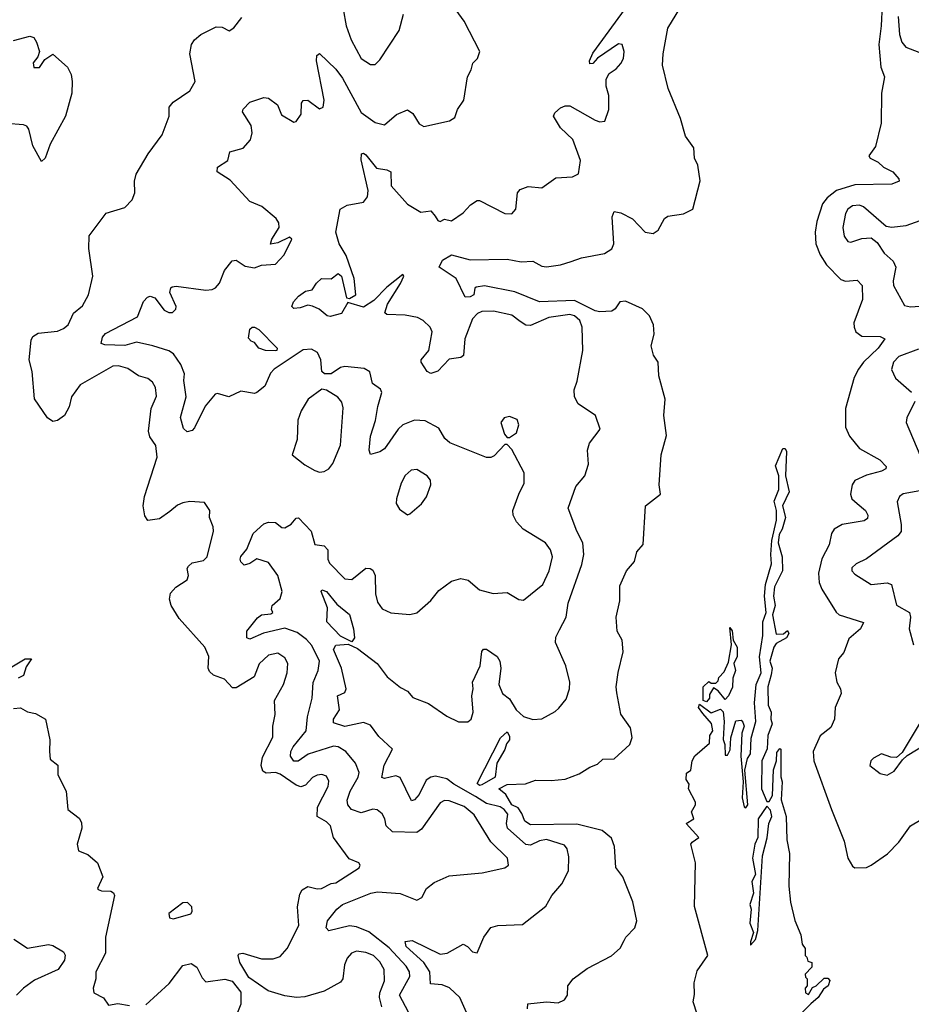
# Model space of a CAD drawing. Extents: x 1468344 to 1613994, y 525695 to 643861.
# Tile 296 of 427: x 1539111 to 1542959, y 610175 to 614422. Entities that reach past the tile are written whole.
import ezdxf

# ---------------------------------------------------------------- set-up
doc = ezdxf.new("R2010")
doc.units = 0

msp = doc.modelspace()

# ---------------------------------------------------------------- linework, layer by layer
at = {"layer": '0CON10XD'}
for points in [[(1541039.2, 610139.2), (1541010.6, 610205), (1540966.6, 610246.6), (1540935, 610258.8), (1540883.5, 610263.5), (1540881.6, 610315), (1540855.2, 610355), (1540778.5, 610425), (1540775, 610446.2), (1540805, 610450.6), (1540925, 610391.4), (1540956, 610395), (1541025, 610434.2), (1541043.8, 610425), (1541065, 610401.2), (1541085, 610397.5), (1541114, 610465), (1541145, 610506.9), (1541175, 610515.5), (1541280.9, 610519.1), (1541382.1, 610597.9), (1541407.1, 610645), (1541450, 610695), (1541480, 610750), (1541481.1, 610811.1), (1541473.6, 610845), (1541462.1, 610862.1), (1541385, 610886.2), (1541355, 610880), (1541315, 610861.4), (1541294.7, 610864.7), (1541216.2, 610935), (1541212, 610955), (1541217.8, 610995), (1541202.2, 611015), (1541185, 611026.2), (1541125, 611041.4), (1541078.4, 611071.6), (1540984, 611124), (1540955, 611147.1), (1540905, 611159.3), (1540885, 611155.2), (1540865, 611141.2), (1540835, 611080.4), (1540815, 611056.5), (1540802.7, 611052.7), (1540753.4, 611153.4), (1540735, 611159.8), (1540685, 611149.6), (1540673.4, 611153.4), (1540683.4, 611206.6), (1540720, 611275), (1540660.8, 611330.8), (1540625, 611378.6), (1540595, 611390.7), (1540515, 611373), (1540465, 611388.8), (1540465.5, 611405), (1540490.9, 611445), (1540483.1, 611505), (1540515, 611520), (1540519.4, 611535), (1540500.6, 611625), (1540465.7, 611705), (1540475, 611724.6), (1540528.3, 611728.3), (1540569.6, 611709.6), (1540654.5, 611645), (1540697, 611587), (1540755, 611541.1), (1540785, 611525.7), (1540807.7, 611497.7), (1540875, 611472.7), (1540955, 611418.5), (1541005, 611393.6), (1541045, 611393.3), (1541058.9, 611405), (1541068.7, 611435), (1541061.8, 611505), (1541068.6, 611535), (1541065.4, 611565), (1541098.4, 611635), (1541105, 611696.7), (1541112.7, 611707.3), (1541125, 611706.5), (1541172, 611675), (1541183.3, 611655), (1541188, 611625), (1541179.5, 611555), (1541195, 611515.6), (1541225, 611492.9), (1541253.1, 611445), (1541285, 611415.7), (1541325, 611403.3), (1541364.2, 611405.8), (1541422.5, 611437.5), (1541437.5, 611452.5), (1541469, 611491), (1541483.2, 611535), (1541484.7, 611565), (1541467.8, 611635), (1541424.1, 611735), (1541425, 611758.8), (1541440.1, 611789.9), (1541468.7, 611845), (1541478, 611905), (1541537.4, 612072.6), (1541546.2, 612115), (1541540.9, 612165), (1541515.5, 612215), (1541478.6, 612315), (1541511.5, 612408.5), (1541550, 612455), (1541566.2, 612505), (1541562, 612565), (1541570, 612595), (1541615.7, 612655), (1541596.7, 612715), (1541521.2, 612765), (1541505.7, 612795.7), (1541504.5, 612825), (1541517.3, 612862.7), (1541542, 612995), (1541537.9, 613095), (1541528.2, 613125), (1541505, 613144.6), (1541485, 613150.5), (1541395, 613137.5), (1541315, 613102.3), (1541295, 613104.5), (1541270.5, 613120.5), (1541235, 613146.7), (1541155.7, 613164.3), (1541105, 613163.1), (1541086.2, 613155), (1541065, 613131.2), (1541032.4, 613045), (1541026.4, 612973.6), (1541015, 612964.4), (1540965, 612957.5), (1540915, 612905.6), (1540885, 612895.6), (1540869.2, 612905), (1540843.1, 612945), (1540843.1, 612955), (1540876.6, 612995), (1540891.1, 613075), (1540882.5, 613095), (1540852, 613125), (1540827.2, 613137.2), (1540775, 613147.7), (1540695, 613150.5), (1540686.8, 613156.8), (1540698.1, 613195), (1540755, 613284.3), (1540768.6, 613315), (1540765, 613323.3), (1540695, 613268.3), (1540639.3, 613210.7), (1540595, 613181.5), (1540527.5, 613202.5), (1540500, 613155), (1540451.7, 613141.7), (1540437.5, 613145), (1540403.6, 613173.6), (1540375, 613186.7), (1540355, 613190), (1540321.7, 613178.3), (1540295, 613176.2), (1540286.2, 613185), (1540293.5, 613205), (1540315, 613230), (1540345, 613250.6), (1540373.3, 613256.7), (1540391.4, 613285), (1540414, 613305), (1540455, 613303.8), (1540485, 613326.9), (1540500, 613315), (1540522.1, 613222.1), (1540535, 613219.1), (1540561.6, 613235), (1540554.1, 613305), (1540519.4, 613405), (1540489.2, 613455), (1540476.1, 613505), (1540494.6, 613605), (1540525, 613621.1), (1540595, 613634.5), (1540612.2, 613657.8), (1540615.7, 613685.7), (1540585, 613817.5), (1540586.1, 613843.9), (1540595, 613846), (1540605, 613839.2), (1540651.6, 613781.6), (1540695, 613774.4), (1540712.5, 613765), (1540714.5, 613705), (1540785, 613626), (1540841.7, 613591.7), (1540885, 613597.5), (1540903.5, 613575), (1540915, 613556.2), (1540925, 613551.2), (1540945, 613561.2), (1540975, 613554), (1541025, 613589.2), (1541056.9, 613623.1), (1541085, 613642), (1541095, 613642.5), (1541205, 613585.6), (1541235, 613584.4), (1541252.2, 613605), (1541260, 613675), (1541270.3, 613689.7), (1541305, 613702.9), (1541365, 613696.2), (1541425, 613740), (1541496.4, 613743.6), (1541523.3, 613756.7), (1541530.7, 613815), (1541497.6, 613905), (1541444.7, 613955), (1541414.1, 614005.9), (1541420.1, 614019.9), (1541445, 614041.8), (1541465, 614050.6), (1541485, 614050), (1541595, 613987.8), (1541615, 613981.4), (1541635.7, 613984.3), (1541654.2, 614035), (1541654.1, 614094.1), (1541642, 614135), (1541642, 614165), (1541655, 614190), (1541685, 614210), (1541705, 614233.3), (1541717.5, 614255), (1541720, 614285), (1541711.2, 614315), (1541695, 614318.1), (1541605, 614255.6), (1541585, 614232.9), (1541571.4, 614231.4), (1541570, 614245), (1541585, 614276.7), (1541764.7, 614525)], [(1540507.7, 614467.7), (1540519.5, 614395), (1540542.2, 614335), (1540585, 614254.2), (1540625, 614229.2), (1540645, 614229.2), (1540665, 614249.2), (1540748.5, 614375), (1540768.2, 614445)], [(1541302.2, 610155), (1541303.3, 610176.7), (1541385, 610185.8), (1541435, 610182), (1541462, 610195), (1541475.8, 610215), (1541476.2, 610255), (1541499.2, 610285), (1541560.6, 610329.4), (1541665, 610384), (1541702.5, 610417.5), (1541719.4, 610450.6), (1541726.2, 610465), (1541765.8, 610504.2), (1541774.3, 610535), (1541757.4, 610617.4), (1541714.2, 610725), (1541684.2, 610765), (1541678, 610855), (1541665, 610891.4), (1541625, 610924.7), (1541515, 610951.9), (1541315, 610949.1), (1541290.9, 610965), (1541278.5, 610998.5), (1541261.9, 611021.9), (1541235, 611035.9), (1541209.6, 611079.6), (1541179.2, 611105), (1541215, 611123.6), (1541293.9, 611126.1), (1541337.6, 611142.4), (1541405, 611139.6), (1541465, 611146.2), (1541525, 611168.8), (1541572.2, 611197.8), (1541605, 611210.2), (1541627.4, 611232.6), (1541675.9, 611234.1), (1541744.2, 611295), (1541754.3, 611325.7), (1541746.9, 611366.9), (1541705, 611426.7), (1541688, 611518), (1541685.4, 611545), (1541693.7, 611606.3), (1541715.6, 611695), (1541711.4, 611745), (1541689.2, 611785), (1541685.6, 611845), (1541701.5, 611915), (1541700.7, 611979.3), (1541729.2, 612045), (1541764.2, 612085), (1541775, 612126.7), (1541801.4, 612158.6), (1541812, 612325), (1541876, 612375), (1541870, 612415), (1541880, 612545), (1541902.3, 612627.7), (1541891.4, 612715), (1541897.1, 612785), (1541869.4, 612885), (1541866.2, 612945), (1541846.2, 612975), (1541836, 613015), (1541849.4, 613065), (1541845.6, 613105.6), (1541828.6, 613145), (1541798.1, 613175), (1541725, 613207.9), (1541701.5, 613205), (1541681.3, 613175), (1541666.9, 613165), (1541615, 613161.2), (1541595, 613165.8), (1541505, 613210.9), (1541353.8, 613205), (1541247.9, 613247.9), (1541116.5, 613273.5), (1541081.2, 613268.8), (1541075.6, 613264.4), (1541071.4, 613235), (1541055, 613225.8), (1541033.3, 613225), (1540994.8, 613304.8), (1540920.8, 613355), (1540935.5, 613384.5), (1540975, 613407.1), (1541055, 613386.7), (1541215, 613388.9), (1541275, 613377.9), (1541325, 613380), (1541365, 613358.8), (1541385, 613355.4), (1541445, 613363.8), (1541491.7, 613378.3), (1541535.4, 613394.6), (1541635, 613413.2), (1541667.1, 613432.9), (1541674.7, 613455), (1541668.3, 613571.7), (1541676.2, 613593.8), (1541705, 613589.2), (1541755, 613563.1), (1541810, 613505), (1541845, 613500), (1541865.8, 613514.2), (1541893.8, 613565), (1541907.5, 613575), (1541975, 613584.2), (1542015.7, 613605), (1542047.1, 613727.1), (1542038, 613795), (1542022.5, 613825), (1542019.7, 613869.7), (1541985, 613920), (1541963.3, 613995), (1541910, 614125), (1541885.5, 614225.5), (1541887.8, 614275), (1541907.8, 614385), (1541960.2, 614469.8)], [(1542832.5, 614485), (1542829.3, 614395), (1542818.1, 614315), (1542827.4, 614217.4), (1542843.6, 614175), (1542829.7, 614105), (1542828.2, 613975), (1542804.5, 613875), (1542775.8, 613835), (1542781.2, 613825), (1542815, 613807.1), (1542838.8, 613785), (1542879.2, 613765), (1542905, 613736), (1542905.7, 613725), (1542875, 613711.9), (1542715, 613708.8), (1542635.5, 613685), (1542596.1, 613653.9), (1542575, 613627.8), (1542551.1, 613551.1)], [(1539160.6, 613039.4), (1539167.8, 613055), (1539190.5, 613069.5), (1539275, 613077.9), (1539300.7, 613089.3), (1539320.6, 613105), (1539343.6, 613156.4), (1539382.6, 613187.4), (1539407.8, 613235), (1539426.7, 613315), (1539410, 613435), (1539410.9, 613489.1), (1539485, 613587.5), (1539565, 613611.2), (1539596, 613645), (1539608.6, 613675), (1539606.7, 613725), (1539614.6, 613755.4), (1539666.1, 613843.9), (1539726, 613925), (1539755.7, 614005), (1539756.7, 614045), (1539774.2, 614065.8), (1539845.4, 614114.6), (1539868.6, 614155), (1539845.7, 614275), (1539852.9, 614315), (1539866, 614335), (1539892.6, 614357.4), (1539958.7, 614391.3), (1539985, 614390), (1540015.7, 614374.3), (1540035, 614386), (1540069.2, 614430.8)], [(1540788.5, 610141.5), (1540750.8, 610215), (1540795.2, 610295), (1540793.3, 610315), (1540779.7, 610339.7), (1540705, 610418.4), (1540617.4, 610487.4), (1540565, 610508.7), (1540535, 610513.3), (1540445, 610492.2), (1540433.3, 610505), (1540439.5, 610535), (1540480, 610585), (1540503.8, 610605), (1540627.1, 610655), (1540655, 610659.6), (1540752.4, 610652.4), (1540825, 610624.2), (1540846, 610635), (1540866.7, 610675), (1540900.3, 610699.7), (1540965, 610729.2), (1541107.3, 610742.7), (1541205, 610764.2), (1541220, 610775), (1541215.7, 610805), (1541145, 610875.7), (1541072.2, 610992.2), (1541028.6, 611028.6), (1540965, 611052.8), (1540945, 611053.8), (1540925, 611043.3), (1540845, 610930.9), (1540825, 610916.5), (1540719.5, 610919.5), (1540693.3, 610945), (1540687.5, 610975), (1540676.1, 610996.1), (1540653.8, 611013.8), (1540635, 611016.2), (1540585, 611001.3), (1540542.9, 611015), (1540526.7, 611035), (1540524.1, 611055), (1540537.1, 611095), (1540571.2, 611155), (1540576.6, 611175), (1540560.3, 611215), (1540519.3, 611265), (1540485, 611285.2), (1540465, 611287.8), (1540356.3, 611253.7), (1540313.7, 611223.7), (1540295, 611224), (1540280, 611245), (1540280.9, 611265), (1540291.1, 611285), (1540347.8, 611355), (1540353, 611415), (1540373.4, 611495), (1540377.2, 611562.8), (1540399.3, 611615), (1540404.7, 611655), (1540371.9, 611721.9), (1540348.9, 611748.9), (1540308.5, 611778.5), (1540255, 611797.2), (1540163.6, 611776.4), (1540105, 611749.2), (1540092, 611755), (1540092.2, 611785), (1540137.4, 611842.6), (1540155, 611854.6), (1540195, 611858.8), (1540203.3, 611865), (1540197.5, 611877.5), (1540201.4, 611895), (1540235.5, 611925), (1540244.4, 611955), (1540225.9, 612025), (1540185, 612081.1), (1540135, 612096.4), (1540105, 612076), (1540079.3, 612069.3), (1540065, 612083.3), (1540062.9, 612095), (1540065, 612106.2), (1540091.4, 612138.6), (1540119.5, 612205), (1540165, 612246.7), (1540185.5, 612254.5), (1540215, 612253.1), (1540242.1, 612232.1), (1540255, 612229.6), (1540283.4, 612246.6), (1540305, 612271.4), (1540315, 612272.9), (1540369.6, 612215), (1540385, 612158.6), (1540425, 612151.8), (1540441.5, 612135), (1540441.6, 612095), (1540447.7, 612077.7), (1540515, 612010.5), (1540545, 612006.9), (1540605, 612056.5), (1540623.3, 612055), (1540635, 612046.9), (1540645.4, 612025), (1540647.3, 611945), (1540655, 611908.8), (1540675, 611880.8), (1540713.1, 611863.1), (1540795, 611856.9), (1540825, 611864), (1540885, 611916.9), (1540920.4, 611959.6), (1540975, 611999.5), (1541015, 612011.5), (1541046.2, 612005), (1541095, 611962), (1541155, 611947.5), (1541215, 611951.2), (1541265, 611921.2), (1541285, 611917.5), (1541368.6, 611985), (1541396, 612045), (1541410, 612105), (1541402.3, 612135), (1541380.5, 612165), (1541284.1, 612224.1), (1541255.4, 612255.4), (1541241.1, 612285), (1541238.9, 612305), (1541265.4, 612374.6), (1541287.6, 612422.4), (1541287.5, 612467.5), (1541235, 612567.5), (1541215, 612590), (1541205, 612590), (1541158.8, 612541.2), (1541145, 612533.8), (1541125, 612533.8), (1540967.3, 612597.3), (1540945.7, 612615.7), (1540919.5, 612659.5), (1540861.7, 612691.7), (1540815, 612693.8), (1540765, 612673.8), (1540745, 612655.5), (1540685, 612571.5), (1540665, 612558.2), (1540625, 612546.7), (1540619.4, 612565), (1540624.6, 612625), (1540646.9, 612693.1), (1540656.4, 612753.6), (1540674.4, 612814.4), (1540667.6, 612827.6), (1540633.3, 612853.3), (1540622.5, 612902.5), (1540597.7, 612917.7), (1540514.5, 612925.5), (1540495, 612921.5), (1540455, 612894.6), (1540426.7, 612895), (1540415.8, 612905), (1540410.8, 612955), (1540396.7, 612986.7), (1540371.2, 613001.2), (1540335, 612998.1), (1540209.1, 612915), (1540193.5, 612896.5), (1540169.2, 612840.8), (1540135, 612813.3), (1540125, 612810), (1540065, 612820), (1540014.5, 612795.5), (1539965, 612809.1), (1539955, 612806.5), (1539912.4, 612755), (1539865, 612661.4), (1539855, 612650.6), (1539834.4, 612644.4), (1539818.5, 612658.5), (1539804.7, 612705.3), (1539830.2, 612795), (1539819.5, 612865), (1539822.9, 612895), (1539806.8, 612935), (1539775, 612980.7), (1539755, 612993.6), (1539685.4, 613015.4), (1539615, 613030.2), (1539565, 613017.2), (1539479.3, 613019.3), (1539463.3, 613025), (1539468, 613052), (1539482, 613068), (1539619.9, 613140.1), (1539645, 613206), (1539663.3, 613225), (1539675, 613229.2), (1539695, 613221.4), (1539735, 613169.4), (1539755, 613158.6), (1539770.8, 613159.2), (1539785, 613173.3), (1539786.9, 613185), (1539759.5, 613245), (1539762.9, 613265), (1539770, 613270), (1539787.1, 613272.9), (1539914.6, 613255.4), (1539941.7, 613258.3), (1539956, 613265), (1539972.9, 613285), (1539995, 613340), (1540028.3, 613381.7), (1540045, 613384.2), (1540085, 613359.2), (1540125, 613351.4), (1540155, 613363.3), (1540215, 613367.5), (1540252.1, 613407.9), (1540286, 613475), (1540275, 613483.8), (1540225, 613460), (1540194.2, 613454.2), (1540199.4, 613475), (1540230.5, 613525), (1540230, 613545), (1540217.7, 613565), (1540156.3, 613616.3), (1540105, 613637.7), (1540019.7, 613729.7), (1539963.1, 613765), (1539965.6, 613785), (1540008.9, 613815), (1540017.9, 613852.1), (1540075, 613868), (1540107, 613903), (1540114, 613934), (1540109.6, 613965), (1540072.9, 614025), (1540075, 614036.2), (1540105, 614066.2), (1540165, 614085.6), (1540185, 614082.9), (1540224, 614055), (1540241.7, 614011.7), (1540295, 613980), (1540305, 613983.3), (1540326.4, 614013.6), (1540328, 614062), (1540335, 614073.3), (1540355, 614074), (1540405, 614038), (1540421.2, 614045), (1540425.4, 614075), (1540391.5, 614245), (1540393.2, 614266.8), (1540405, 614276), (1540475, 614208.5), (1540505, 614168.9), (1540585, 614022), (1540645, 613978.8), (1540685, 613968.1), (1540736.9, 614013.1), (1540785, 614033.1), (1540807.3, 614017.3), (1540835, 613972.9), (1540855, 613961.1), (1540966, 613985), (1540989.7, 614000.3), (1541000, 614035), (1541028.1, 614075), (1541043.3, 614175), (1541060, 614205), (1541066.4, 614233.6), (1541086.7, 614255), (1541097.5, 614285), (1541028.6, 614415), (1540995, 614463.3)], [(1542902.6, 614435), (1542907.4, 614357.4), (1542918.5, 614325), (1542935, 614302.7), (1543055, 614257.2)], [(1539085, 614332), (1539155, 614351.2), (1539172.5, 614345), (1539184.2, 614324.2), (1539197.1, 614285), (1539189.1, 614260.9), (1539168.8, 614235), (1539172.5, 614215), (1539196.2, 614215), (1539219.3, 614250.7), (1539255, 614272.5), (1539317.2, 614217.2), (1539333.3, 614185), (1539337.3, 614155), (1539336.5, 614105), (1539308.5, 614005), (1539243.5, 613885), (1539220.8, 613825), (1539205, 613810), (1539168.3, 613878.3), (1539150.3, 613950.3), (1539142.5, 613962.5), (1539128.3, 613968.3), (1539055, 613974.4)], [(1543015, 613561.2), (1542935, 613533.3), (1542875, 613525.3), (1542850.2, 613530.2), (1542752.2, 613615), (1542735, 613621.8), (1542705, 613619.2), (1542685.3, 613605), (1542674.5, 613585.5), (1542663.2, 613525), (1542668.4, 613488.4), (1542684.2, 613465), (1542697.8, 613462.2), (1542745, 613478.5), (1542785, 613480.8), (1542810.9, 613460.9), (1542842, 613415), (1542880.3, 613380.3), (1542891.4, 613355), (1542880, 613295), (1542882.2, 613275), (1542928.9, 613188.9), (1542955, 613182.9), (1543035, 613188.9)], [(1542551.1, 613551.1), (1542543.2, 613505), (1542546.9, 613455), (1542565, 613408.1), (1542592.1, 613365), (1542655, 613300.5), (1542675, 613294.7), (1542725, 613298.2), (1542746.4, 613275), (1542748.4, 613215), (1542711.3, 613115), (1542711.6, 613095), (1542720, 613075), (1542745, 613056.7), (1542825, 613055.6), (1542843.8, 613045), (1542816, 613005), (1542752.3, 612945), (1542730.5, 612915), (1542712, 612878), (1542675.3, 612745), (1542674.7, 612665), (1542692.3, 612625), (1542735, 612572.9), (1542823.1, 612523.1), (1542850, 612495), (1542848.8, 612485), (1542830, 612475), (1542765, 612457.8), (1542715, 612434.5), (1542703.8, 612415), (1542696.5, 612375), (1542701.5, 612355), (1542724.5, 612335), (1542760.4, 612305), (1542770.8, 612285), (1542769.1, 612270.9), (1542755, 612260.7), (1542660, 612245), (1542625.3, 612225), (1542614.8, 612205), (1542603.8, 612156.2), (1542573, 612097), (1542558, 612035), (1542561.7, 611995), (1542572.1, 611965), (1542635, 611865.8), (1542646.7, 611855), (1542751.7, 611821.7), (1542738.9, 611795), (1542689.2, 611750.8), (1542668, 611692), (1542644.5, 611665), (1542630, 611605), (1542637.5, 611565), (1542653.8, 611535), (1542656.2, 611515), (1542630, 611455), (1542627.1, 611405), (1542611.7, 611368.3), (1542565, 611332.5), (1542535.3, 611265), (1542538, 611225), (1542614.2, 611015), (1542668.4, 610878.4), (1542685.4, 610805.4), (1542705, 610771.2), (1542715, 610764), (1542765, 610765.7), (1542785, 610775.6), (1542855.8, 610824.3), (1542905, 610874.5), (1542954.8, 610945.2), (1543040, 610995)], [(1540215, 612993.3), (1540172.5, 612995), (1540143.8, 613005), (1540125, 613030), (1540110, 613035), (1540098.3, 613048.3), (1540105, 613086.7), (1540114.3, 613095.7), (1540124.2, 613095.8), (1540143.8, 613085), (1540222.5, 613005), (1540221.2, 612995), (1540215, 612993.3)], [(1540674.2, 610164.2), (1540663.8, 610205), (1540665.2, 610225), (1540685, 610276.7), (1540683.8, 610325), (1540665, 610357.8), (1540637.8, 610385), (1540605, 610397.9), (1540565, 610404.3), (1540543.8, 610395), (1540525, 610373.3), (1540513.3, 610345), (1540505.7, 610284.3), (1540495, 610271.2), (1540425, 610231.2), (1540342.3, 610207.7), (1540305.6, 610204.4), (1540255, 610212), (1540183.1, 610233.1), (1540100.2, 610290.2), (1540061.4, 610355), (1540054.2, 610385.8), (1540056.7, 610393.3), (1540074, 610396), (1540155, 610371.8), (1540205, 610370.5), (1540235, 610380.8), (1540265, 610415.5), (1540316.1, 610515), (1540309.4, 610595), (1540320.2, 610649.8), (1540330.6, 610669.4), (1540355, 610683.4), (1540395, 610673.5), (1540413.3, 610675), (1540455, 610695.5), (1540475, 610698.9), (1540575.8, 610764.2), (1540581.2, 610775), (1540575, 610785.8), (1540533, 610803), (1540465, 610894), (1540452.7, 610945), (1540435, 610962.1), (1540394.6, 610985), (1540396.4, 611025), (1540442.7, 611115), (1540445, 611137.5), (1540435, 611159.4), (1540415, 611166.2), (1540395, 611162.9), (1540375, 611152.7), (1540345, 611119.6), (1540325, 611113.3), (1540305, 611120.7), (1540235, 611168.2), (1540214.8, 611175.2), (1540175, 611171.6), (1540161.1, 611181.1), (1540153.8, 611205), (1540158.6, 611241.4), (1540203.4, 611326.6), (1540204, 611375), (1540213.2, 611425), (1540211.5, 611485), (1540250, 611555), (1540266.1, 611605), (1540268.2, 611645), (1540255, 611669.1), (1540225, 611688.9), (1540185, 611681.2), (1540145, 611643.1), (1540122.9, 611587.1), (1540045, 611539.6), (1540029.3, 611539.3), (1539995, 611576.9), (1539948.1, 611595), (1539930.5, 611610.5), (1539924.5, 611625.5), (1539926.9, 611675), (1539910, 611715), (1539799.7, 611839.7), (1539765.5, 611895), (1539757.9, 611922.1), (1539762.1, 611947.9), (1539785, 611973.8), (1539834.1, 612005.9), (1539839.2, 612025), (1539834.3, 612055), (1539839.2, 612065), (1539855, 612079.2), (1539905, 612089.4), (1539920, 612105), (1539947.1, 612215), (1539945.6, 612235), (1539930, 612275), (1539932.5, 612305), (1539908.8, 612338.8), (1539845, 612343.8), (1539815, 612337.5), (1539792.4, 612327.6), (1539759.1, 612300.9), (1539715, 612268.6), (1539665, 612262), (1539652, 612282), (1539644.7, 612324.7), (1539650.3, 612365), (1539703.9, 612535), (1539698.5, 612585), (1539672.6, 612622.6), (1539666.8, 612646.8), (1539678.9, 612745), (1539702.3, 612797.7), (1539697.6, 612835), (1539685, 612858.9), (1539665, 612873.8), (1539623.8, 612885), (1539577.8, 612917.8), (1539538.4, 612928.4), (1539513.3, 612926.7), (1539372.5, 612847.5), (1539335.5, 612795), (1539325, 612752), (1539305.4, 612715), (1539275, 612693.3), (1539255, 612689.4), (1539231.4, 612705), (1539175, 612786.7), (1539164.8, 612905), (1539151.7, 612955), (1539160.6, 613039.4)], [(1542989.1, 613000.9), (1542905, 612969.6), (1542882.3, 612945), (1542873.1, 612913.1), (1542890.5, 612875), (1542960, 612815)], [(1540405, 612470.8), (1540425, 612472.5), (1540445, 612484), (1540462.8, 612507.2), (1540495, 612586), (1540507.4, 612747.4), (1540502.1, 612772.1), (1540483.5, 612793.5), (1540435, 612823.3), (1540415, 612828.6), (1540356.2, 612785), (1540325.8, 612735), (1540311.3, 612695), (1540308.7, 612611.3), (1540287.5, 612545), (1540342.2, 612502.2), (1540385, 612478), (1540405, 612470.8)], [(1542973.3, 612775), (1542939.4, 612705), (1542936.7, 612685), (1542995.3, 612545.3)], [(1541225, 612620), (1541255, 612640), (1541265.8, 612675), (1541257.7, 612697.7), (1541225, 612710), (1541202.5, 612705), (1541187.5, 612685), (1541203.9, 612633.9), (1541215, 612620), (1541225, 612620)], [(1542066.7, 610035), (1542016.7, 610185), (1542023, 610217), (1542021.7, 610268.3), (1542035, 610320), (1542080, 610385), (1542023.6, 610596.4), (1542027.5, 610785), (1542007.5, 610865), (1542012.5, 610875), (1542042.5, 610895), (1541987.5, 610955), (1542020, 610975), (1542010, 611005), (1542027.5, 611035), (1542027, 611047), (1541997.5, 611105), (1542000, 611125), (1541987.5, 611145), (1541988.3, 611171.7), (1542007.5, 611185), (1542013.3, 611225), (1542023.9, 611246.1), (1542088.3, 611301.7), (1542090, 611335), (1542102.5, 611355), (1542096.1, 611386.1), (1542058.8, 611428.8), (1542040, 611455), (1542045, 611470), (1542095, 611432.5), (1542135, 611447.5), (1542147, 611437), (1542151.2, 611395), (1542147, 611317), (1542153.8, 611295), (1542155, 611250), (1542165, 611250), (1542177, 611273), (1542180, 611325), (1542201.7, 611398.3), (1542225, 611400), (1542231.7, 611391.7), (1542237.5, 611375), (1542227.5, 611345), (1542222.5, 611245), (1542233.3, 611135), (1542228.8, 611065), (1542237, 611027), (1542245, 611022.5), (1542253.3, 611035), (1542240, 611185), (1542251.2, 611235), (1542264.2, 611255), (1542267.4, 611322.6), (1542287.9, 611395), (1542281.5, 611475), (1542289.4, 611555), (1542311, 611605), (1542303, 611673), (1542318.4, 611765), (1542318.6, 611825), (1542332.8, 611865), (1542325.3, 611935), (1542329.5, 611985), (1542356.1, 612075), (1542351.9, 612115), (1542356.3, 612175), (1542377, 612263), (1542376.3, 612305), (1542367.3, 612345), (1542386.8, 612395), (1542386.9, 612455), (1542372.4, 612497.6), (1542405, 612572.2), (1542415, 612572.9), (1542420, 612560), (1542415.9, 612455), (1542431.2, 612385), (1542402.5, 612325), (1542415.3, 612275), (1542401.9, 612225), (1542388.3, 612201.7), (1542384.2, 612165), (1542401.6, 612105), (1542402.2, 612045), (1542368, 611975), (1542364.2, 611935), (1542371.9, 611895), (1542360, 611855), (1542375, 611771.2), (1542406.7, 611773.3), (1542425, 611787.5), (1542430, 611775), (1542420, 611755), (1542375, 611731.9), (1542365.4, 611715), (1542348.4, 611655), (1542358.8, 611625), (1542354.4, 611595.6), (1542339.7, 611545), (1542341.5, 611465), (1542353.5, 611435), (1542352.5, 611405), (1542358.8, 611385), (1542338.9, 611335), (1542336.4, 611276.4), (1542314.1, 611225), (1542311.9, 611105), (1542335, 611050), (1542345, 611050), (1542360, 611075), (1542363.9, 611186.1), (1542377.5, 611225), (1542378.3, 611261.7), (1542391.7, 611278.3), (1542396.1, 611276.1), (1542396.4, 611156.4), (1542401.2, 611135), (1542397, 611057), (1542418.8, 610985), (1542421.2, 610885), (1542432.5, 610825), (1542430, 610685), (1542438, 610615), (1542456.2, 610536.2), (1542482.5, 610475), (1542487.5, 610435), (1542500, 610415), (1542500, 610385), (1542508.3, 610378.3), (1542511.7, 610361.7), (1542530, 610355), (1542530, 610335), (1542500, 610305), (1542501.7, 610291.7), (1542510, 610285), (1542510, 610255), (1542500, 610245), (1542502.5, 610225), (1542515, 610216.7), (1542532.3, 610247.7), (1542548, 610255), (1542582.1, 610287.9), (1542598.3, 610288.3), (1542607.5, 610277.5), (1542600.4, 610255), (1542580.1, 610239.9), (1542557.5, 610205), (1542525, 610177.3), (1542482.9, 610135)], [(1540785, 612286.7), (1540795, 612290), (1540845, 612334.2), (1540866.9, 612363.1), (1540885.6, 612415), (1540883.3, 612435), (1540870, 612455), (1540825, 612481.9), (1540801.1, 612478.9), (1540775, 612456), (1540757.3, 612422.7), (1540737.1, 612355), (1540735.8, 612335), (1540750.3, 612310.3), (1540785, 612286.7)], [(1542995, 612389.8), (1542923.4, 612376.6), (1542907.1, 612365), (1542897.9, 612342.1), (1542915.3, 612245), (1542915.3, 612214.7), (1542900.6, 612195), (1542765, 612097.1), (1542720.8, 612075), (1542702.6, 612057.4), (1542702.5, 612045), (1542715, 612030), (1542785, 611985.6), (1542855, 611992.7), (1542873.3, 611985), (1542895, 611896.9), (1542951.2, 611865), (1542954.7, 611845), (1542949.2, 611795), (1542968, 611725)], [(1540545, 611738.8), (1540495, 611762.9), (1540436, 611825), (1540439.4, 611885), (1540412.5, 611955), (1540415, 611962.5), (1540435, 611955.6), (1540480.2, 611900.2), (1540535, 611855.8), (1540551.9, 611795), (1540556.2, 611755), (1540545, 611738.8)], [(1542075, 611480), (1542060, 611485), (1542060, 611545), (1542085, 611567.5), (1542095, 611560), (1542115, 611560), (1542125, 611570), (1542127.5, 611585), (1542150.7, 611609.3), (1542170, 611650), (1542182.5, 611725), (1542175, 611800), (1542186.4, 611786.4), (1542190, 611745), (1542207.5, 611715), (1542207.5, 611675), (1542192.5, 611645), (1542200, 611615), (1542188.3, 611581.7), (1542187, 611543), (1542170, 611505), (1542155, 611490), (1542125, 611527.5), (1542105, 611540), (1542088.3, 611511.7), (1542087.5, 611495), (1542075, 611480)], [(1538965, 611564.3), (1539135, 611665.5), (1539162.5, 611665), (1539139.1, 611630.9), (1539127.1, 611592.9), (1539105, 611581.5)], [(1539085, 611451.2), (1539115, 611453.8), (1539145, 611436.7), (1539179.5, 611429.5), (1539222.5, 611405), (1539240.8, 611315), (1539240, 611265), (1539243, 611233), (1539276.5, 611206.5), (1539276, 611165), (1539312, 611095), (1539318.8, 611015), (1539367.8, 610977.8), (1539378.5, 610958.5), (1539380, 610935), (1539360, 610865), (1539365, 610837.5), (1539405, 610821.2), (1539447.5, 610785), (1539470, 610725), (1539447.5, 610675), (1539450.7, 610670.7), (1539464, 610664), (1539505, 610662.9), (1539516.1, 610656.1), (1539520, 610645), (1539482.1, 610465), (1539482.3, 610395), (1539439.5, 610315), (1539439.2, 610285), (1539428, 610245), (1539431.2, 610225), (1539473.3, 610203.3), (1539495, 610170.6), (1539535, 610178.6), (1539585, 610170)], [(1543006, 611405), (1542919.2, 611260.8), (1542895, 611240), (1542870.7, 611240.7), (1542830, 611255), (1542795, 611236.2), (1542783.8, 611225), (1542780, 611205), (1542825, 611170), (1542855, 611163.8), (1542885, 611181.2), (1542920, 611230), (1542941.2, 611248.8), (1543028.8, 611301.2)], [(1541095, 611119.4), (1541085, 611127.5), (1541186.2, 611325), (1541215, 611350), (1541225, 611331.2), (1541225.2, 611315), (1541211.3, 611298.7), (1541205, 611273.8), (1541170, 611215), (1541162.9, 611155), (1541105, 611121.2), (1541095, 611119.4)], [(1542265, 610430), (1542285.9, 610454.1), (1542296.1, 610493.9), (1542316.2, 610815), (1542336.4, 610893.6), (1542343.3, 610955), (1542356.7, 610985), (1542351.7, 611011.7), (1542335, 611030), (1542298.2, 610975), (1542296.7, 610895), (1542283.7, 610865), (1542274, 610805), (1542286.2, 610735), (1542271.2, 610705), (1542277.5, 610655), (1542262.5, 610605), (1542268, 610585), (1542262.5, 610525), (1542277.5, 610485), (1542264.2, 610445), (1542265, 610430)], [(1539775, 610544.2), (1539850, 610565), (1539856, 610575), (1539853.8, 610595), (1539835, 610613.8), (1539815, 610612), (1539755, 610566.7), (1539758.3, 610548.3), (1539775, 610544.2)], [(1539085.9, 610455.9), (1539145, 610417.5), (1539235, 610433.3), (1539255, 610428.9), (1539300.8, 610400.8), (1539307.1, 610387.1), (1539304.6, 610365), (1539276.9, 610325), (1539175, 610278.8), (1539127.5, 610245), (1539097.8, 610215)], [(1539655, 610173.1), (1539756, 610265), (1539815, 610342.5), (1539851.7, 610351.7), (1539875.5, 610335.5), (1539898.8, 610288.8), (1539915, 610272), (1539996.1, 610283.9), (1540028, 610275), (1540065, 610227.5), (1540065.7, 610175), (1540030, 610085)]]:
    msp.add_lwpolyline(points, dxfattribs=at)

doc.saveas('drawing.dxf')
